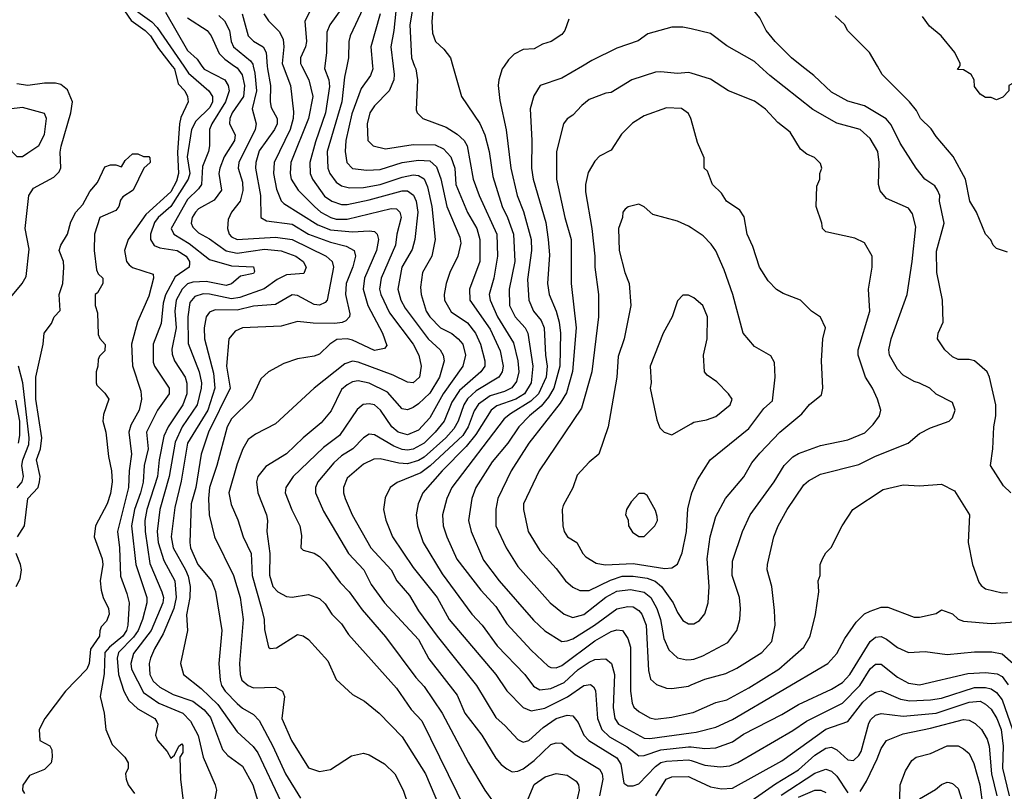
# Model space of a CAD drawing. Header units: inches. Extents: x 1793389 to 1900389, y 320802 to 470796.
# Tile 349 of 656: x 1847560 to 1851138, y 417366 to 420169. Entities that reach past the tile are written whole.
import ezdxf

# ---------------------------------------------------------------- set-up
doc = ezdxf.new("R2010")
doc.units = ezdxf.units.IN
doc.header["$MEASUREMENT"] = 0
for name, color, linetype in [('B8441', 7, 'Continuous'), ('B8442', 7, 'Continuous'), ('B8451', 7, 'Continuous'), ('B8452', 7, 'Continuous')]:
    doc.layers.add(name, color=color, linetype=linetype)

msp = doc.modelspace()

# ---------------------------------------------------------------- linework, layer by layer
at = {"layer": 'B8441', "color": 2}
for points, elevation in [([(1848114.7, 420000), (1848122.4, 419990), (1848136, 419936), (1848160.4, 419910), (1848170.4, 419890), (1848172.7, 419870), (1848146.1, 419813.9), (1848140.8, 419790), (1848133.6, 419686.4), (1848137.2, 419610), (1848130, 419582), (1848110, 419543.1), (1848018.9, 419461.1), (1847954, 419370), (1847941.3, 419330), (1847948.2, 419290), (1847958, 419278), (1847970, 419268.2), (1848044.7, 419244.7), (1848046.8, 419230), (1848030, 419164), (1847988.9, 419071.1), (1847966.4, 418990), (1847970, 418912), (1847999.9, 418819.9), (1848003.1, 418790), (1847994.6, 418750), (1847963.7, 418696.3), (1847956.9, 418670), (1847966.7, 418590), (1847958, 418530), (1847956, 418470), (1847915.6, 418310), (1847923.1, 418250), (1847927.1, 418147.1), (1847950, 418084.7), (1847957.6, 418050), (1847952.9, 417970), (1847948.9, 417950), (1847935.5, 417930), (1847886, 417890), (1847870.2, 417870), (1847867.6, 417792.4), (1847852.7, 417710), (1847867.7, 417650), (1847873.4, 417590), (1847896.3, 417536.3), (1847942, 417490), (1847954, 417470), (1847954, 417450), (1847944.7, 417430), (1847946.8, 417410), (1847954.8, 417390), (1847978, 417358)], 270), ([(1848156.1, 420000), (1848174, 419974), (1848247.3, 419910), (1848260.5, 419890), (1848260.3, 419870), (1848251.7, 419850), (1848199.9, 419800.1), (1848184.9, 419770), (1848169.2, 419670), (1848178, 419610), (1848172.9, 419590), (1848110, 419489.6), (1848063.7, 419450), (1848050, 419431.8), (1848035.3, 419390), (1848035.5, 419370), (1848048.7, 419348.7), (1848070, 419339.5), (1848133, 419330), (1848164.9, 419310), (1848177.6, 419290), (1848177.3, 419282.7), (1848175.5, 419270), (1848125.8, 419234.2), (1848090.2, 419169.8), (1848081.4, 419138.6), (1848074.7, 419065.3), (1848044.9, 418990), (1848044.9, 418924.9), (1848050.4, 418910), (1848103, 418830), (1848103, 418810), (1848061.6, 418750), (1848020.5, 418670), (1848027.4, 418610), (1848012.6, 418550), (1848008.9, 418488.9), (1847999.7, 418450), (1847977.2, 418390), (1847966.5, 418330), (1847982.3, 418190), (1848022.6, 418070), (1848022.6, 418050), (1848006.7, 417990), (1847990.2, 417950), (1847973.6, 417926.4), (1847919.6, 417870), (1847914.3, 417850), (1847919, 417790), (1847938.7, 417730), (1847956.3, 417696.3), (1847990, 417666), (1848050.8, 417630), (1848058.4, 417618.4), (1848062, 417610), (1848053.4, 417570), (1848060.5, 417550), (1848096, 417510), (1848110, 417486), (1848123.1, 417496.9), (1848138, 417530), (1848150, 417538), (1848152.5, 417532.5), (1848152.5, 417507.5), (1848142, 417490), (1848144.9, 417410), (1848154.8, 417330)], 274), ([(1848222.1, 420000), (1848230, 419988.7), (1848305.5, 419950), (1848318.4, 419930), (1848321.1, 419910), (1848308, 419870), (1848258.3, 419790), (1848250.3, 419770), (1848250.4, 419710), (1848246.7, 419690), (1848224.2, 419635.8), (1848220.3, 419570), (1848210, 419554), (1848170, 419515.6), (1848110.5, 419410), (1848120.7, 419390), (1848175.6, 419355.6), (1848250, 419297.6), (1848330, 419274.6), (1848410, 419270.5), (1848414, 419254), (1848410, 419247.3), (1848363.1, 419236.9), (1848330, 419209.7), (1848310, 419203.1), (1848238, 419218), (1848190, 419215.6), (1848170.2, 419209.8), (1848150.2, 419189.8), (1848129.1, 419150), (1848123.6, 419110), (1848128.9, 419050), (1848112.5, 418972.5), (1848114, 418954), (1848123, 418930), (1848162, 418870), (1848167.9, 418847.9), (1848167.9, 418810), (1848152.9, 418770), (1848099.6, 418690), (1848084.5, 418655.5), (1848066.5, 418570), (1848060.8, 418510), (1848022.3, 418390), (1848014.9, 418350), (1848016.5, 418310), (1848033.6, 418193.6), (1848076.9, 418090), (1848082.3, 418070), (1848080.9, 418050), (1848037.4, 417950), (1847973.9, 417866.1), (1847963.6, 417830), (1847966, 417810), (1848010, 417724.9), (1848065.7, 417685.7), (1848153.4, 417650), (1848180.8, 417620.8), (1848209.2, 417569.2), (1848226.7, 417490), (1848271, 417390), (1848274.8, 417370), (1848267.9, 417332.1)], 278), ([(1848341.3, 420000), (1848350, 419994), (1848368.2, 419968.2), (1848377.6, 419930), (1848373.4, 419890), (1848332, 419830), (1848324.2, 419810), (1848323, 419790), (1848343, 419750), (1848340.4, 419730), (1848303.7, 419670), (1848287, 419630), (1848284.4, 419610), (1848293.4, 419550), (1848267.1, 419512.9), (1848210, 419481.6), (1848199.5, 419470), (1848187.2, 419450), (1848183.7, 419430), (1848190, 419414.8), (1848210, 419394.9), (1848250, 419372.7), (1848310, 419329), (1848350, 419320.7), (1848450, 419335.5), (1848510, 419328.8), (1848564, 419310), (1848590.6, 419290), (1848600.7, 419270), (1848592.8, 419247.2), (1848530, 419242.4), (1848495.4, 419224.6), (1848449.1, 419190.9), (1848360.5, 419159.5), (1848330, 419154.2), (1848250, 419171.9), (1848227.3, 419172.7), (1848196.3, 419163.7), (1848178, 419142), (1848171.6, 419090), (1848172.7, 418992.7), (1848212.9, 418890), (1848220.9, 418850), (1848219.6, 418830), (1848204.9, 418770), (1848150.2, 418689.8), (1848125.7, 418634.3), (1848103.9, 418510), (1848069.1, 418390), (1848059.6, 418310), (1848063.9, 418270), (1848084, 418204), (1848123.7, 418130), (1848129.1, 418070), (1848120.2, 418030), (1848081.8, 417938.2), (1848050, 417883.7), (1848036, 417850), (1848030.3, 417830), (1848033.4, 417790), (1848045.6, 417765.6), (1848070, 417743.7), (1848117.8, 417717.8), (1848190, 417693.1), (1848230, 417662), (1848253.9, 417633.9), (1848297.7, 417517.7), (1848316.2, 417496.2), (1848370, 417457.3), (1848408, 417390), (1848426, 417330)], 282), ([(1848408.6, 420000), (1848414.1, 419974.1), (1848420.2, 419910), (1848405.5, 419845.5), (1848419.5, 419790), (1848416.5, 419770), (1848356.5, 419650), (1848353.7, 419630), (1848370, 419578), (1848371.5, 419548.5), (1848361.3, 419510), (1848330, 419469.3), (1848317.2, 419442.8), (1848314.9, 419410), (1848321.3, 419390), (1848330, 419380.4), (1848350.3, 419370.3), (1848490, 419378.5), (1848550, 419370.2), (1848673.4, 419310), (1848695.5, 419290), (1848700.4, 419270), (1848678, 419150), (1848670, 419140.9), (1848650, 419132), (1848630, 419134), (1848570, 419167.3), (1848550, 419169.6), (1848490, 419134), (1848410, 419128.4), (1848350, 419114), (1848270, 419115.1), (1848250, 419106), (1848238, 419090), (1848230.4, 419050), (1848232.2, 419010), (1848264.3, 418884.3), (1848269, 418830), (1848243.9, 418750), (1848170.3, 418630), (1848146.9, 418493.1), (1848123.4, 418396.6), (1848110.3, 418290), (1848117.4, 418250), (1848162.7, 418170), (1848172.1, 418147.9), (1848179.6, 418110), (1848178, 418070), (1848166.7, 418006.7), (1848170.5, 417949.5), (1848144.7, 417830), (1848156, 417790), (1848219.9, 417739.9), (1848280.8, 417680.8), (1848350, 417582), (1848408.9, 417528.9), (1848425.4, 417505.4), (1848508.9, 417328.9)], 286), ([(1848459.5, 420000), (1848460.3, 419990), (1848472, 419930), (1848470.3, 419870), (1848474.4, 419850), (1848495.3, 419810), (1848495.3, 419790), (1848486.7, 419770), (1848430, 419692), (1848418, 419650), (1848417, 419630), (1848434.9, 419530), (1848436, 419450), (1848457.5, 419437.5), (1848550, 419425.7), (1848610.2, 419390.2), (1848690, 419360.2), (1848746.4, 419346.4), (1848775.5, 419330), (1848780.4, 419310), (1848770.5, 419270.5), (1848746, 419210), (1848744.6, 419170), (1848759.3, 419100.7), (1848759.1, 419090), (1848745.1, 419074.9), (1848731.5, 419068.5), (1848705.6, 419065.6), (1848626.2, 419066.2), (1848570, 419072), (1848510, 419055.6), (1848370, 419049.3), (1848342.8, 419037.2), (1848320.7, 419010), (1848312, 418910), (1848325.3, 418830), (1848246.3, 418670), (1848219.5, 418590), (1848200.9, 418470), (1848183.7, 418410), (1848178.4, 418270), (1848181.3, 418250), (1848207.2, 418190), (1848257.3, 418130), (1848272.3, 418092.3), (1848294.9, 417950), (1848284.4, 417830), (1848288.5, 417770), (1848294, 417750), (1848306.4, 417730), (1848350, 417685.5), (1848370, 417668), (1848410, 417644.9), (1848430, 417622.8), (1848480.3, 417530), (1848526.7, 417430), (1848580.5, 417340.5)], 290), ([(1848518.2, 420000), (1848543.7, 419930), (1848554.6, 419834.6), (1848554.3, 419810), (1848543.2, 419770), (1848484.9, 419650), (1848482.6, 419610), (1848492.9, 419552.9), (1848510, 419510.8), (1848520.6, 419500.6), (1848644, 419424), (1848690, 419404.9), (1848770, 419398.3), (1848830, 419401.6), (1848850, 419399.1), (1848859.1, 419390), (1848863.8, 419370), (1848857, 419330), (1848813.1, 419230), (1848808.7, 419190), (1848825.3, 419130), (1848878, 419030), (1848894.4, 418985.6), (1848886, 418974), (1848850, 418967.6), (1848770, 419004.2), (1848750, 419009.6), (1848712.5, 419007.5), (1848686.8, 418990), (1848650, 418953.2), (1848630, 418946), (1848570, 418937.2), (1848520.5, 418919.5), (1848464.7, 418890), (1848436, 418864), (1848403, 418790), (1848330, 418719.5), (1848314, 418690), (1848277, 418550), (1848250.3, 418470), (1848246.5, 418430), (1848248.8, 418370), (1848267.7, 418290), (1848337, 418150), (1848361.3, 418070), (1848372.2, 417990), (1848359.3, 417830), (1848361.6, 417790), (1848368, 417770), (1848390, 417750.6), (1848410, 417742.4), (1848490, 417744), (1848514.8, 417730), (1848522, 417710), (1848513.4, 417630), (1848548.2, 417550), (1848610, 417451.3), (1848650, 417438), (1848690, 417444.7), (1848765.6, 417494.4), (1848810, 417504.7), (1848830, 417498), (1848885.8, 417465.8), (1848924, 417430), (1848953.4, 417370), (1848973.2, 417313.2)], 294), ([(1848585.4, 420000), (1848610.4, 419950), (1848625.3, 419890), (1848610.3, 419810), (1848546, 419650), (1848542.6, 419610), (1848547, 419590), (1848572.7, 419550), (1848632, 419490), (1848654.9, 419470), (1848690.8, 419450), (1848710, 419444.4), (1848750, 419444.7), (1848910, 419483.1), (1848930, 419482), (1848942, 419470), (1848946, 419450), (1848930.4, 419390), (1848925.7, 419350), (1848873.7, 419230), (1848867.4, 419190), (1848872, 419170), (1848903.8, 419103.8), (1848990, 418990.5), (1849010.4, 418950), (1849019.1, 418910), (1849013.4, 418870), (1848990, 418849.5), (1848970, 418852.3), (1848917.3, 418877.3), (1848790, 418924.7), (1848770, 418927.8), (1848741.2, 418918.8), (1848630.8, 418830), (1848490, 418701.2), (1848416.8, 418663.2), (1848390, 418644), (1848370.7, 418610), (1848350, 418555.3), (1848320.5, 418450), (1848328.3, 418408.3), (1848352.5, 418352.5), (1848372.7, 418290), (1848401.6, 418230), (1848405.3, 418150), (1848439.3, 418030), (1848448.2, 417990), (1848450, 417954), (1848464.7, 417890), (1848470, 417884.7), (1848492.9, 417887.1), (1848570, 417936), (1848590, 417931.3), (1848610, 417918), (1848679.8, 417839.8), (1848710, 417772), (1848770, 417718), (1848813.7, 417693.7), (1848866, 417650), (1848950, 417564), (1849034.4, 417430), (1849085.5, 417310)], 298), ([(1848669.1, 420000), (1848668.1, 419991.9), (1848683.7, 419950), (1848685.5, 419925.5), (1848671.5, 419830), (1848634.7, 419725.3), (1848614.9, 419650), (1848615.8, 419610), (1848624.4, 419590), (1848668.2, 419528.2), (1848694, 419510), (1848730, 419497), (1848750, 419497), (1848830, 419514.9), (1848950, 419547.4), (1848970, 419546.7), (1848991.3, 419531.3), (1849001.1, 419510), (1849007.4, 419470), (1848995.8, 419370), (1848985.8, 419334.2), (1848948.5, 419270), (1848934.4, 419190), (1848945.3, 419150), (1848961, 419121), (1849044.9, 419010), (1849088, 418970), (1849099.3, 418950), (1849102.4, 418930), (1849086, 418870), (1849050, 418811.6), (1849010, 418774), (1848990, 418759.5), (1848970, 418752), (1848950, 418755.1), (1848896.3, 418816.3), (1848830, 418848), (1848790, 418856.9), (1848770, 418853.6), (1848750, 418842.9), (1848730, 418826), (1848691.5, 418748.5), (1848656.2, 418703.8), (1848590.3, 418649.7), (1848530, 418592.3), (1848454.4, 418545.6), (1848425.5, 418510), (1848420.5, 418490), (1848425.5, 418450), (1848457.1, 418370), (1848460.5, 418350), (1848458.4, 418310), (1848468.7, 418230), (1848468.5, 418151.5), (1848480.5, 418110), (1848498.8, 418090), (1848530, 418073.4), (1848550, 418070.6), (1848610, 418080.7), (1848650, 418066.8), (1848670, 418046.8), (1848694, 418010), (1848730, 417974), (1848755.6, 417935.6), (1848930, 417740.7), (1848983.1, 417663.1), (1849021.7, 417621.7), (1849212.5, 417232.5)], 302), ([(1848749, 420000), (1848740.2, 419959.8), (1848731.4, 419870), (1848677.4, 419690), (1848679.5, 419630), (1848686.7, 419610), (1848710, 419578), (1848730, 419564.9), (1848758.5, 419558.5), (1848810, 419559.6), (1848870, 419570.2), (1848950, 419596.5), (1848990, 419604.6), (1849010, 419603.1), (1849030.2, 419590.2), (1849042, 419562), (1849057.7, 419490), (1849070.4, 419370), (1849058.4, 419310), (1849023.8, 419250), (1849016.7, 419196.7), (1849019.3, 419170), (1849037.6, 419110), (1849050.4, 419090), (1849089.2, 419049.2), (1849130, 419028.4), (1849153, 419010), (1849170.4, 418990), (1849180.3, 418950), (1849170.4, 418910), (1849099.6, 418810), (1849050, 418722), (1849010, 418677.6), (1848970, 418661.3), (1848936, 418670), (1848913, 418690), (1848870.9, 418750.9), (1848850, 418769.5), (1848830, 418774), (1848808.5, 418771.5), (1848786.9, 418753.1), (1848722, 418658), (1848664.8, 418615.2), (1848554, 418510), (1848527.7, 418470), (1848524.9, 418450), (1848548.6, 418388.6), (1848578.8, 418330), (1848584.7, 418295.3), (1848582, 418250), (1848590, 418242), (1848630, 418230.8), (1848650, 418218.8), (1848670, 418198.8), (1848724.4, 418124.4), (1848757.3, 418090), (1848804.6, 418024.6), (1848890, 417926.8), (1848999.9, 417779.9), (1849030, 417746.8), (1849095.5, 417650), (1849190.5, 417470), (1849250.6, 417370), (1849290, 417314.8)], 306), ([(1848842.8, 420000), (1848843.8, 419990), (1848834.6, 419965.4), (1848801.5, 419918.5), (1848766.9, 419826.9), (1848745.3, 419730), (1848742.4, 419690), (1848748.4, 419650), (1848770, 419628.2), (1848821.7, 419621.7), (1848870, 419624.2), (1848950, 419650.3), (1849010, 419659), (1849050, 419656.5), (1849074.4, 419634.4), (1849090.2, 419590.2), (1849112, 419490), (1849159.2, 419379.2), (1849163.4, 419356.6), (1849152.7, 419310), (1849123.8, 419250), (1849110.4, 419210), (1849102.4, 419170), (1849104.4, 419150), (1849127.7, 419107.7), (1849187.9, 419067.9), (1849217, 419030), (1849234.6, 418990), (1849250.3, 418930), (1849250.3, 418910), (1849236.4, 418890), (1849158.2, 418821.8), (1849130, 418779.5), (1849102.3, 418710), (1849070.3, 418670), (1849030, 418631.1), (1848990, 418608.5), (1848970, 418604.8), (1848950, 418607.3), (1848919.6, 418619.6), (1848850, 418660.9), (1848830, 418662.7), (1848810, 418649.4), (1848770.5, 418610), (1848730, 418584.2), (1848701.4, 418558.6), (1848643.8, 418490), (1848635.5, 418470), (1848634.9, 418450), (1848663.6, 418383.6), (1848755.5, 418230), (1848810.3, 418170.3), (1848837.7, 418117.7), (1848885.5, 418050), (1849010, 417917.3), (1849047.5, 417847.5), (1849150, 417714.8), (1849178, 417650), (1849239.1, 417570), (1849290, 417486.8), (1849310, 417462.8), (1849330, 417447.3), (1849350, 417437.3), (1849370, 417439.1), (1849390, 417448.2), (1849430, 417478.4), (1849490, 417535.5), (1849510, 417542), (1849530, 417540.7), (1849579.2, 417499.2), (1849667, 417447), (1849677.1, 417430), (1849679.5, 417410), (1849666.7, 417350)], 310), ([(1848917.5, 420000), (1848921.3, 419970), (1848919.3, 419950), (1848903, 419910), (1848850, 419856), (1848833, 419830), (1848822.4, 419790), (1848825.5, 419730), (1848844.7, 419710), (1848890, 419699.3), (1848990, 419715.8), (1849070, 419713.7), (1849100.2, 419700.2), (1849126.4, 419670), (1849141.1, 419630), (1849144.6, 419570), (1849187.9, 419467.9), (1849221.3, 419410), (1849232, 419370), (1849232, 419290), (1849194.9, 419190), (1849196.4, 419150), (1849270, 419044.9), (1849305.7, 418965.7), (1849316.5, 418910), (1849313.7, 418890), (1849301.6, 418870), (1849219.4, 418820.6), (1849188, 418792), (1849173.8, 418770), (1849153.6, 418710), (1849138, 418682), (1849108.8, 418650), (1849030, 418579.8), (1849010, 418567.4), (1848970, 418556), (1848938.2, 418558.2), (1848870, 418573.3), (1848847.2, 418572.8), (1848810, 418554.5), (1848750, 418504), (1848736.3, 418470), (1848736.3, 418450), (1848743, 418430), (1848768.2, 418370), (1848836.3, 418250), (1848910, 418170.7), (1848930.5, 418130), (1848976.7, 418076.7), (1849010, 418022), (1849077.1, 417930), (1849220.5, 417750), (1849290, 417634), (1849324.4, 417604.4), (1849370, 417554), (1849390, 417544), (1849410, 417550.6), (1849462.2, 417597.8), (1849509.4, 417630), (1849550, 417643), (1849570, 417640.7), (1849590, 417616), (1849610.4, 417570), (1849628, 417550), (1849730, 417488), (1849744.8, 417464.8), (1849755.9, 417395.9), (1849770, 417385.5), (1849790, 417386), (1849810, 417393), (1849870, 417456.5), (1849889.8, 417470.2), (1849910, 417475.8), (1849990, 417480.9), (1850000, 417477.6)], 314), ([(1848995.4, 420000), (1848999.3, 419990), (1849006, 419950), (1849000.7, 419840.7), (1849004.7, 419830), (1849024.7, 419810), (1849110, 419778), (1849150, 419752.7), (1849175.5, 419730), (1849186.4, 419710), (1849208.5, 419590), (1849230.4, 419530), (1849293.7, 419390), (1849296.5, 419310), (1849283.7, 419230), (1849266.7, 419170), (1849270.4, 419150), (1849296, 419090), (1849354.8, 418994.8), (1849370.3, 418930), (1849374, 418890), (1849365.7, 418854.3), (1849348.1, 418831.9), (1849321.6, 418818.4), (1849270, 418802), (1849227.9, 418772.1), (1849212, 418748), (1849190.2, 418690), (1849170, 418658.3), (1849052.3, 418547.7), (1849017.3, 418522.7), (1848932.3, 418487.7), (1848906.8, 418470), (1848887.9, 418432.1), (1848882, 418390), (1848890.5, 418350.5), (1848915.5, 418290), (1848990, 418179.1), (1849077.1, 418070), (1849120.5, 417990), (1849290.6, 417790), (1849330, 417730.7), (1849390, 417670.6), (1849418.5, 417658.5), (1849468.2, 417668.2), (1849550.7, 417709.3), (1849610, 417750.4), (1849634.2, 417754.2), (1849645.8, 417745.8), (1849652, 417732), (1849659.5, 417630), (1849675.8, 417590), (1849703.7, 417563.7), (1849768.1, 417528.1), (1849810, 417494.9), (1849830, 417495.8), (1849890, 417516.1), (1849990, 417528), (1850000, 417527)], 318), ([(1849134.6, 420000), (1849166, 419890), (1849231.9, 419791.9), (1849250.4, 419750), (1849266.7, 419690), (1849279.3, 419599.3), (1849313.7, 419490), (1849333.4, 419450), (1849354.3, 419390), (1849358.9, 419290), (1849338.9, 419190), (1849340.3, 419130), (1849360.4, 419090), (1849396.4, 419050), (1849407, 419030), (1849424.9, 418910), (1849419, 418850), (1849394.6, 418810), (1849363, 418790), (1849293.8, 418766.2), (1849273.7, 418750), (1849217.6, 418662.4), (1849182.1, 418617.9), (1849095.8, 418530), (1849025.5, 418450), (1849008, 418410), (1849000.5, 418370), (1849005.5, 418330), (1849026, 418270), (1849095.4, 418155.4), (1849203, 418010), (1849240.5, 417970), (1849294.7, 417894.7), (1849396.3, 417790), (1849427.5, 417747.5), (1849450, 417734.9), (1849490, 417739.5), (1849538.2, 417761.8), (1849590, 417808.7), (1849630, 417835.3), (1849650, 417844.4), (1849690, 417847.7), (1849710.3, 417830.3), (1849722, 417790), (1849717, 417670), (1849723.1, 417630), (1849736.3, 417610), (1849830, 417559.5), (1849850, 417557.4), (1850000, 417578.7)], 322), ([(1849320.8, 420000), (1849314, 419990), (1849300.7, 419950), (1849299.1, 419930), (1849304.5, 419875.5), (1849328.5, 419768.5), (1849344.4, 419630), (1849368.5, 419530), (1849391.5, 419471.5), (1849418.7, 419370), (1849419.5, 419330), (1849405.5, 419225.5), (1849410.3, 419150.3), (1849426.7, 419110), (1849455.5, 419075.5), (1849465.7, 419050), (1849470.3, 418950), (1849476.5, 418910), (1849473.2, 418870), (1849445.8, 418810), (1849417.5, 418782.5), (1849343.1, 418736.9), (1849321.2, 418718.8), (1849130.5, 418470), (1849112.7, 418430), (1849096.4, 418370), (1849099.3, 418330), (1849112.4, 418290), (1849148.9, 418208.9), (1849236.2, 418096.2), (1849290, 418037.3), (1849330, 417974), (1849418.3, 417878.3), (1849480.3, 417820.3), (1849490, 417815.5), (1849510, 417814.9), (1849530, 417823.1), (1849650, 417913.1), (1849710, 417946.4), (1849730, 417952.4), (1849750.3, 417950.3), (1849770, 417921), (1849779.5, 417890), (1849779.5, 417730), (1849785.8, 417685.8), (1849792.2, 417672.2), (1849810, 417656.3), (1849850, 417633.4), (1849870, 417628.4), (1849930, 417634.9), (1850000, 417650.6)], 326), ([(1849605.3, 420000), (1849530, 419956), (1849452, 419930), (1849428.2, 419891.8), (1849415.2, 419844.8), (1849421.6, 419730), (1849420.4, 419630), (1849426.4, 419590), (1849471.7, 419431.7), (1849481.1, 419370), (1849485.1, 419314.9), (1849477.6, 419210), (1849483.8, 419170), (1849510.2, 419110.2), (1849520.3, 419070), (1849524.9, 419030), (1849522.8, 418910), (1849500.8, 418830), (1849482.1, 418797.9), (1849454.6, 418765.4), (1849412.2, 418730), (1849374, 418690), (1849334.4, 418630), (1849277.2, 418562.8), (1849218, 418470), (1849203.8, 418430), (1849190.5, 418350), (1849200.5, 418310), (1849246.1, 418206.1), (1849303, 418130), (1849427.5, 417987.5), (1849468.8, 417948.8), (1849530, 417910.5), (1849550, 417912.4), (1849570, 417919.5), (1849649.5, 417970), (1849730, 418028.4), (1849770, 418037.6), (1849790, 418035.8), (1849810, 418023), (1849820.4, 418010), (1849837, 417970), (1849844.7, 417804.7), (1849853, 417773), (1849873.7, 417753.7), (1849910, 417740.7), (1849930, 417739.1), (1849990, 417748), (1850000, 417752.2)], 330), ([(1850000, 419974.1), (1849990, 419977.2), (1849950, 419973.2), (1849890, 419979.3), (1849870, 419978), (1849784.7, 419950), (1849710, 419904), (1849690, 419902), (1849630, 419879), (1849602.5, 419857.5), (1849570, 419822), (1849550, 419808.7), (1849536, 419790), (1849510.4, 419689.6), (1849510.4, 419590), (1849541.6, 419450), (1849564.4, 419370), (1849563.8, 419210), (1849582.6, 419050), (1849569, 418891), (1849547.1, 418812.9), (1849524.6, 418775.4), (1849410.4, 418630), (1849346, 418530), (1849297.1, 418430), (1849290.5, 418390.5), (1849290.4, 418330.4), (1849328, 418250), (1849370, 418182.8), (1849487.3, 418050), (1849538.8, 418010), (1849570, 417997.1), (1849610, 418008.8), (1849690, 418071.7), (1849730, 418092.9), (1849779.3, 418099.3), (1849829, 418089), (1849854, 418070), (1849874.9, 418030), (1849888.9, 417990), (1849900.9, 417920.9), (1849919.5, 417879.5), (1849950.5, 417850.5), (1849983.4, 417843.4), (1850000, 417844.7)], 334), ([(1847510, 419138.8), (1847569.7, 419210.3), (1847584.2, 419235.8), (1847595.1, 419335.1), (1847580.7, 419410), (1847594, 419530), (1847610, 419556.3), (1847683.8, 419596.2), (1847703.5, 419616.5), (1847709.7, 419630.3), (1847707.3, 419687.3), (1847710.8, 419709.2), (1847746, 419830), (1847752, 419870), (1847733.8, 419913.8), (1847710, 419933.2), (1847690, 419938), (1847650, 419938), (1847590, 419929.6), (1847550, 419936.2)], 270), ([(1850000, 419806.4), (1849999, 419810), (1849990, 419828), (1849965.6, 419845.6), (1849910.9, 419849.1), (1849830, 419819), (1849787.5, 419792.5), (1849747.5, 419752.5), (1849710, 419695.3), (1849667.5, 419672.5), (1849650, 419655.3), (1849626, 419614), (1849616.3, 419570), (1849616.8, 419543.2), (1849639.3, 419410), (1849650.5, 419310), (1849650.5, 419270), (1849663.8, 419170), (1849663.8, 419090), (1849638.7, 418890), (1849602, 418758), (1849447.7, 418530), (1849390.7, 418410), (1849390.6, 418390), (1849407.7, 418310), (1849450, 418241), (1849510, 418174.8), (1849544, 418130), (1849570, 418107.7), (1849595.2, 418095.2), (1849630, 418094.9), (1849706.5, 418133.5), (1849750, 418146.9), (1849790, 418147.9), (1849840, 418140), (1849869.2, 418129.2), (1849892.2, 418110), (1849934.9, 418050), (1849950, 418016), (1849970, 417986.8), (1849990, 417974.8), (1850000, 417974.8)], 338), ([(1847551.8, 418290), (1847578, 418330), (1847589.7, 418430), (1847627.3, 418470), (1847632, 418490), (1847634.5, 418510), (1847620.9, 418570), (1847636.2, 418610), (1847640.7, 418650), (1847618.9, 418790), (1847618.7, 418870), (1847646, 418990), (1847649, 419030), (1847675.3, 419064.7), (1847686, 419090), (1847707.3, 419112.7), (1847704, 419170), (1847717.2, 419210), (1847720.9, 419270), (1847719, 419290), (1847704, 419330), (1847709.2, 419350), (1847734, 419390), (1847746, 419434), (1847764, 419470), (1847790, 419498), (1847814.8, 419545.2), (1847843.1, 419576.9), (1847870, 419634), (1847890, 419642), (1847910, 419642), (1847930, 419634), (1847943.1, 419656.9), (1847970, 419682), (1847990, 419682), (1848010, 419672), (1848030, 419672), (1848032.7, 419667.3), (1848034, 419650), (1848011.1, 419628.9), (1847972, 419550), (1847935.3, 419524.7), (1847926.8, 419513.2), (1847921, 419490), (1847910, 419475.3), (1847852, 419450), (1847832, 419390), (1847831.3, 419330), (1847839.6, 419259.6), (1847845.4, 419245.4), (1847862, 419230), (1847862, 419210), (1847843.6, 419176.4), (1847834, 419170), (1847834, 419130), (1847843.6, 419103.6), (1847845.4, 419025.4), (1847851.1, 419011.1), (1847870.9, 418989.1), (1847870, 418966), (1847850, 418946), (1847845.4, 418934.6), (1847844.7, 418910), (1847838, 418890), (1847838, 418850), (1847841, 418841), (1847870, 418812), (1847884.7, 418790), (1847865.4, 418734.6), (1847862.8, 418710), (1847873.4, 418670), (1847882.4, 418582.4), (1847894, 418530), (1847895.8, 418490), (1847890, 418448), (1847878, 418410), (1847835.5, 418330), (1847830.5, 418290), (1847860.3, 418210), (1847862, 418190), (1847852.4, 418130), (1847856.1, 418096.1), (1847863, 418070), (1847883, 418030), (1847885.5, 418010), (1847875.9, 417984.1), (1847856.9, 417963.1), (1847850.9, 417949.1), (1847850.7, 417930), (1847818, 417882), (1847812.2, 417830), (1847804, 417810), (1847727.3, 417730), (1847651.3, 417630), (1847631.3, 417590), (1847634, 417550), (1847670, 417531.3), (1847676.8, 417516.8), (1847678.8, 417490), (1847674.8, 417470), (1847650, 417445.2), (1847596, 417424), (1847571.1, 417388.9), (1847571, 417370), (1847578, 417358)], 266), ([(1850000, 419412.6), (1849990, 419419.3), (1849950, 419437.2), (1849860.9, 419460.9), (1849830, 419488.7), (1849810, 419499), (1849770.9, 419489.1), (1849759.8, 419480.2), (1849751.3, 419470), (1849750.8, 419450), (1849736.3, 419410), (1849738, 419330), (1849758.8, 419250), (1849774.8, 419210), (1849780.7, 419130), (1849756.3, 419010), (1849734.6, 418945.4), (1849730.4, 418870), (1849698.8, 418690), (1849664.7, 418590), (1849630, 418562), (1849586.2, 418513.8), (1849570, 418468), (1849535.3, 418404.7), (1849530.9, 418389.1), (1849534, 418330), (1849538.8, 418310), (1849550.6, 418290.6), (1849584.7, 418270), (1849606, 418230), (1849617.5, 418217.5), (1849655.2, 418195.2), (1849688.2, 418188.2), (1849790, 418193.1), (1849904.5, 418175.5), (1849930, 418177.3), (1849950, 418191), (1849967.5, 418232.5), (1849982.9, 418310), (1849987.9, 418392.1), (1850000, 418441.8)], 342), ([(1850000, 419163), (1849990, 419168), (1849970, 419168), (1849950, 419148), (1849930.7, 419089.3), (1849898.8, 419030), (1849851, 418910), (1849854.8, 418850), (1849850.8, 418830), (1849875.3, 418715.3), (1849886.4, 418686.4), (1849902, 418670), (1849930, 418661), (1850000, 418701.1)], 346), ([(1847551.6, 418468.4), (1847569.7, 418490.3), (1847574, 418510), (1847568, 418550), (1847571.6, 418570), (1847594, 418626), (1847595, 418650), (1847571.9, 418850), (1847556.2, 418910)], 270), ([(1847556.1, 418630), (1847561.3, 418658.7), (1847560.9, 418710), (1847546.3, 418786.3)], 274), ([(1847547.8, 418110), (1847562, 418138), (1847566.3, 418170), (1847563.6, 418190), (1847547.4, 418230)], 266), ([(1849396.2, 417310), (1849430, 417390.6), (1849470, 417419.1), (1849510, 417430.5), (1849550, 417424.9), (1849582.5, 417402.5), (1849590.7, 417390), (1849593, 417370), (1849574.9, 417290)], 306), ([(1849871.6, 417350), (1849909.5, 417410), (1849930, 417418.4), (1849990, 417419.5), (1850000, 417414.9)], 310)]:
    msp.add_lwpolyline(points, dxfattribs=dict(at, elevation=elevation))
for points, elevation in [([(1847570, 419849.3), (1847470, 419838), (1847454, 419830), (1847454, 419810), (1847470, 419794), (1847476.9, 419776.9), (1847524.7, 419710), (1847532, 419690), (1847550, 419672), (1847570, 419672), (1847590, 419684.7), (1847630, 419712), (1847650, 419752), (1847657.2, 419810), (1847650, 419828)], 274), ([(1849830, 418448), (1849810, 418448), (1849782, 418418), (1849764.7, 418390), (1849762, 418370), (1849771.6, 418351.6), (1849772, 418330), (1849787.1, 418307.1), (1849810, 418292), (1849830, 418292), (1849868, 418330), (1849878, 418350), (1849876.4, 418363.6), (1849870, 418386), (1849840.4, 418440.4)], 346)]:
    msp.add_lwpolyline(points, close=True, dxfattribs=dict(at, elevation=elevation))
at = {"layer": 'B8442', "color": 2}
for points, elevation in [([(1847527.7, 420987.7), (1847572.4, 420912.4), (1847584.7, 420844.7), (1847595.9, 420835.9), (1847631.3, 420830), (1847642.8, 420810), (1847614.9, 420765.1), (1847606.7, 420733.3), (1847618.9, 420690), (1847617, 420650), (1847623.1, 420623.1), (1847715.1, 420515.1), (1847730, 420505.7), (1847774.8, 420494.8), (1847798.3, 420478.3), (1847830, 420428.2), (1847870.8, 420390), (1847898.8, 420338.8), (1847930, 420313), (1847949.2, 420289.2), (1847990, 420197), (1848040.7, 420160.7), (1848060, 420140), (1848156.1, 420000)], 274), ([(1847558.4, 420421.6), (1847610, 420456), (1847630, 420451), (1847642, 420442), (1847667.9, 420407.9), (1847690, 420391), (1847770, 420376), (1847790, 420361), (1847810, 420344), (1847862.5, 420282.5), (1847912.2, 420250), (1847930, 420227.3), (1847941.2, 420201.2), (1847965.3, 420165.3), (1848015.8, 420130), (1848036, 420110), (1848064.4, 420064.4), (1848114.7, 420000)], 270), ([(1848940.3, 420330), (1848919.5, 420130), (1848908.7, 420070), (1848917.5, 420000)], 314), ([(1849068.4, 420290), (1849057.5, 420162.5), (1849059.9, 420119.9), (1849070.8, 420090), (1849101.4, 420061.4), (1849126, 420030), (1849134.6, 420000)], 322), ([(1848650.6, 420270), (1848596.7, 420163.3), (1848602.4, 420090), (1848598.4, 420070), (1848580.4, 420030), (1848580.4, 420010), (1848585.4, 420000)], 298), ([(1848995.3, 420250), (1848977.6, 420150), (1848983.8, 420030), (1848995.4, 420000)], 318), ([(1848730.4, 420210), (1848687.7, 420150), (1848676.7, 420123.3), (1848675.5, 420050), (1848669.1, 420000)], 302), ([(1848808.9, 420211.1), (1848761.6, 420110), (1848756.4, 420090), (1848755.5, 420030), (1848749, 420000)], 306), ([(1848090, 420196.3), (1848170, 420057.3), (1848204.8, 420024.8), (1848222.1, 420000)], 278), ([(1848170, 420174.9), (1848242, 420130), (1848256.4, 420110), (1848285.5, 420045.5), (1848305.1, 420025.1), (1848341.3, 420000)], 282), ([(1848284.2, 420184.2), (1848304.2, 420164.2), (1848322.6, 420130), (1848328.8, 420090), (1848337, 420070), (1848399.5, 420019.5), (1848407.1, 420007.1), (1848408.6, 420000)], 286), ([(1848368.7, 420190), (1848390.3, 420110.3), (1848410, 420090.5), (1848444.9, 420070), (1848455.3, 420050), (1848459.5, 420000)], 290), ([(1848447.7, 420190), (1848464.7, 420164.7), (1848504.7, 420124.7), (1848517.3, 420097.3), (1848519.5, 420070), (1848514.6, 420010), (1848518.2, 420000)], 294), ([(1848870.3, 420190), (1848835.8, 420070), (1848842.8, 420000)], 310), ([(1849556, 420170), (1849541, 420130), (1849530, 420115.3), (1849492, 420090), (1849460.5, 420079.5), (1849430, 420062.7), (1849390, 420060.9), (1849356.7, 420043.3), (1849336.7, 420023.3), (1849320.8, 420000)], 326), ([(1850000, 420135.1), (1849970, 420142), (1849930, 420142), (1849843, 420117), (1849807.5, 420092.5), (1849730, 420065.2), (1849639.8, 420020.2), (1849605.3, 420000)], 330)]:
    msp.add_lwpolyline(points, dxfattribs=dict(at, elevation=elevation))
at = {"layer": 'B8451', "color": 2}
for points, elevation in [([(1850000, 417752.2), (1850050, 417773), (1850126.2, 417793.8), (1850166.2, 417813.8), (1850257.2, 417870), (1850292.7, 417910), (1850306, 417970), (1850303.2, 418023.2), (1850292.7, 418110), (1850276, 418170), (1850277.2, 418190), (1850300.9, 418290), (1850316, 418330), (1850349.3, 418390), (1850410, 418478.8), (1850426.2, 418493.8), (1850470, 418518), (1850610, 418553), (1850670, 418583), (1850788.7, 418630), (1850830, 418666), (1850870, 418686), (1850938, 418710), (1850950, 418722), (1850959, 418750), (1850950, 418778), (1850890, 418808), (1850868, 418830), (1850830, 418849), (1850810, 418854), (1850770, 418877.2), (1850750, 418899), (1850721.2, 418950), (1850718, 418970), (1850726.6, 419010), (1850784.5, 419170), (1850803.7, 419290), (1850816.6, 419416.6), (1850804.1, 419464.1), (1850790, 419484), (1850710, 419519), (1850686.8, 419546.8), (1850681.2, 419570), (1850682.7, 419650), (1850678, 419690), (1850650, 419737.2), (1850614, 419770), (1850530, 419792.7), (1850442.7, 419842.7), (1850285.8, 419965.8), (1850248.7, 420000)], 330), ([(1851162, 418450), (1851135.5, 418475.5), (1851088, 418550), (1851096, 418610), (1851099.5, 418690), (1851107, 418730), (1851107, 418770), (1851084, 418870), (1851075.3, 418890), (1851030, 418929), (1851010, 418934), (1850970, 418934), (1850950, 418944), (1850922, 418970), (1850895.3, 419010), (1850898, 419030), (1850915.3, 419070), (1850914, 419150), (1850892.7, 419250), (1850892.1, 419327.9), (1850919.5, 419430), (1850902.7, 419510), (1850904, 419530), (1850895.3, 419550), (1850885.2, 419565.2), (1850849, 419590), (1850817.2, 419630), (1850760.1, 419720.1), (1850726.7, 419786.7), (1850708.2, 419808.2), (1850630, 419856.2), (1850570, 419872.3), (1850510, 419906), (1850445.4, 419965.4), (1850402.4, 420000)], 326), ([(1851150, 419324), (1851110, 419338), (1851098, 419350), (1851088.9, 419368.9), (1851069.1, 419389.1), (1851037.2, 419470), (1851012.7, 419510), (1850997.2, 419590), (1850951.7, 419671.7), (1850890, 419744), (1850871.9, 419771.9), (1850834, 419810), (1850818.6, 419838.6), (1850794, 419870), (1850694, 419970), (1850677, 420000)], 322), ([(1851224.2, 420000), (1851222, 419990), (1851202, 419950), (1851190, 419938), (1851170, 419938), (1851154, 419930), (1851154, 419910), (1851132.7, 419887.3), (1851110, 419878), (1851090, 419886), (1851070, 419886), (1851050, 419898), (1851030, 419926), (1851028, 419950), (1851018, 419970), (1850990, 419986), (1850968, 419988), (1850976.6, 420000)], 318), ([(1850000, 417844.7), (1850010, 417845.5), (1850042, 417858), (1850133.1, 417906.9), (1850166, 417950), (1850177, 417990), (1850179.5, 418030), (1850175.6, 418070), (1850149.5, 418150), (1850150, 418202), (1850186.6, 418310), (1850215.1, 418370), (1850302, 418490), (1850338, 418550), (1850370, 418580.7), (1850390, 418593), (1850470, 418622), (1850570, 418643), (1850631.6, 418668.4), (1850661.5, 418698.5), (1850684, 418730), (1850689, 418750), (1850677.2, 418790), (1850659.3, 418830), (1850633.2, 418870), (1850606.6, 418950), (1850606.6, 418970), (1850649.3, 419110), (1850644, 419190), (1850658, 419270), (1850658, 419310), (1850630, 419358), (1850594.6, 419374.6), (1850490, 419398), (1850478, 419410), (1850475.3, 419430), (1850454, 419490), (1850456.4, 419563.6), (1850468, 419590), (1850468, 419610), (1850475.3, 419630), (1850470, 419646), (1850448.4, 419668.4), (1850420.2, 419680.2), (1850398, 419698), (1850360.2, 419760.2), (1850315.5, 419795.5), (1850270, 419844), (1850230, 419872.3), (1850135.3, 419910), (1850070, 419952.7), (1850000, 419974.1)], 334), ([(1850000, 417974.8), (1850010, 417974.8), (1850030, 417986), (1850049.5, 418010.5), (1850062, 418050), (1850065.1, 418110), (1850058.4, 418210), (1850069.5, 418290), (1850090, 418364.7), (1850125.2, 418430), (1850191.4, 418508.6), (1850221, 418559), (1850250, 418594.8), (1850322.7, 418670), (1850402.5, 418737.5), (1850430, 418771), (1850474, 418806), (1850479, 418830), (1850473.2, 418930), (1850479, 419010), (1850488.7, 419050), (1850470, 419088), (1850438, 419110), (1850398, 419150), (1850334.6, 419174.6), (1850310, 419188.7), (1850280.2, 419220.2), (1850249, 419270), (1850224.7, 419344.7), (1850204, 419390), (1850192.9, 419452.9), (1850176.5, 419476.5), (1850128.7, 419510), (1850110, 419538), (1850078, 419570), (1850059, 419619), (1850048, 419630), (1850047.3, 419667.3), (1850023.1, 419723.1), (1850000, 419806.4)], 338), ([(1850000, 418441.8), (1850002, 418450), (1850022.7, 418497.3), (1850069.5, 418570.5), (1850210, 418684), (1850263.9, 418756.1), (1850295.9, 418784.1), (1850305.2, 418870), (1850303.1, 418923.1), (1850290, 418948), (1850230, 418982), (1850189.5, 419029.5), (1850152, 419170), (1850120.1, 419260.1), (1850090, 419328.7), (1850073.4, 419353.4), (1850043.3, 419383.3), (1850000, 419412.6)], 342), ([(1850000, 418701.1), (1850010, 418706.8), (1850055.3, 418715.3), (1850090, 418727.3), (1850142, 418770), (1850148.7, 418790), (1850135.3, 418810), (1850092.9, 418852.9), (1850058, 418878), (1850049, 418890), (1850045.2, 418950), (1850058, 419010), (1850059.3, 419090), (1850042, 419130), (1850010, 419158), (1850000, 419163)], 346), ([(1850000, 417650.6), (1850007.7, 417652.3), (1850090, 417688), (1850130, 417698), (1850210, 417741.6), (1850319.3, 417810), (1850409.2, 417890), (1850432.7, 417930), (1850451.9, 418008.1), (1850464, 418090), (1850462, 418130), (1850468.7, 418150), (1850469, 418190), (1850478, 418210), (1850490, 418232), (1850508.9, 418251.1), (1850548.7, 418330), (1850588, 418390), (1850698, 418462), (1850770, 418478.8), (1850830, 418476), (1850910, 418482), (1850956.9, 418456.9), (1851011, 418370), (1851007.3, 418270), (1851022, 418190), (1851045.8, 418125.8), (1851053.4, 418113.4), (1851070, 418101), (1851130, 418087.3), (1851150, 418087.7)], 326), ([(1850000, 417578.7), (1850018.7, 417581.3), (1850090, 417599.3), (1850150, 417626.7), (1850497.2, 417830), (1850530, 417866), (1850558.9, 417921.1), (1850599.6, 417980.4), (1850629.6, 418010.4), (1850650, 418020.7), (1850690, 418034.8), (1850714.4, 418034.4), (1850810, 417998), (1850830, 417998), (1850890, 418011.3), (1850910, 418024.7), (1850950, 418011), (1850970, 417991), (1850990, 417984), (1851090, 417975.5), (1851246.4, 417986.4)], 322), ([(1850000, 417527), (1850050, 417522), (1850090, 417523.7), (1850150, 417546), (1850190, 417573), (1850330, 417644.4), (1850390, 417681.3), (1850510, 417736.4), (1850550, 417761.6), (1850576.9, 417790), (1850650, 417910.6), (1850670, 417925.5), (1850690, 417928), (1850710, 417919.1), (1850750, 417888), (1850790, 417870.5), (1850850, 417873.4), (1850930, 417863), (1851030, 417873), (1851092.8, 417872.8), (1851130, 417864.9), (1851170.3, 417830.3)], 318), ([(1850000, 417477.6), (1850050, 417461.1), (1850105.6, 417454.4), (1850141, 417459), (1850170, 417470.4), (1850370, 417586.4), (1850419.1, 417620.9), (1850550, 417686.7), (1850612.8, 417750), (1850650, 417810.5), (1850670, 417828), (1850690, 417828), (1850750, 417780.4), (1850790, 417758.4), (1850830, 417752.4), (1851005.6, 417794.4), (1851070, 417797.4), (1851112.4, 417792.4), (1851130, 417783.1), (1851152.6, 417752.6)], 314), ([(1850000, 417414.9), (1850070, 417382.6), (1850110, 417374.9), (1850150, 417378), (1850330, 417477.1), (1850490, 417592), (1850570, 417619.1), (1850624.2, 417690), (1850650, 417714.4), (1850670, 417726.4), (1850690, 417730.4), (1850760.8, 417700.8), (1850794.9, 417694.9), (1850870, 417698.3), (1850910, 417704.9), (1851030, 417742.7), (1851070, 417743.6), (1851090, 417738), (1851110, 417724.4), (1851130, 417698), (1851167.3, 417590)], 310), ([(1850170, 417297.1), (1850307, 417393), (1850390, 417444.6), (1850450, 417497), (1850490, 417523.1), (1850510, 417526), (1850530, 417517.1), (1850570, 417480.5), (1850590, 417478), (1850610, 417496.3), (1850617.4, 417510), (1850646.1, 417613.9), (1850652.8, 417627.2), (1850670, 417643), (1850690, 417648.2), (1850770, 417638.9), (1850890, 417650.2), (1851010, 417690.2), (1851050, 417693.1), (1851070, 417683.1), (1851090, 417663.8), (1851111, 417631), (1851126.5, 417590), (1851133.4, 417530), (1851131.2, 417450), (1851155.2, 417350)], 306), ([(1850614.7, 417365.3), (1850637.1, 417402.9), (1850676.6, 417483.4), (1850690, 417521), (1850710, 417550.6), (1850770, 417575.3), (1850870, 417594.9), (1850990, 417626.4), (1851010, 417623.8), (1851031.9, 417611.9), (1851055.5, 417590), (1851075.4, 417555.4), (1851082.6, 417530), (1851091.3, 417430), (1851110.3, 417349.7)], 302), ([(1850756.8, 417290), (1850759.6, 417390), (1850779.1, 417440.9), (1850802.5, 417477.5), (1850818, 417490), (1850870, 417502.8), (1850930, 417530.6), (1850970, 417530.6), (1850990, 417520.7), (1851010, 417502.8), (1851027.1, 417467.1), (1851048.8, 417390), (1851059.5, 417310)], 298), ([(1850327.7, 417352.3), (1850450, 417431.8), (1850490, 417446.4), (1850510, 417439.3), (1850530, 417420.5), (1850570, 417360.7)], 302), ([(1850830, 417338.8), (1850887.7, 417372.3), (1850910, 417390.5), (1850930, 417399.1), (1850938, 417398), (1850950, 417394.8), (1850970, 417376), (1850985.5, 417330)], 294), ([(1850390, 417344.9), (1850450, 417370.3), (1850471, 417370), (1850490, 417361.6)], 298)]:
    msp.add_lwpolyline(points, dxfattribs=dict(at, elevation=elevation))
at = {"layer": 'B8452', "color": 2}
for points, elevation in [([(1850402.4, 420000), (1850365.2, 420030), (1850306, 420090), (1850273.2, 420130), (1850250, 420175.3), (1850189, 420250), (1850157.2, 420330), (1850152.9, 420352.9), (1850139.3, 420379.3), (1850120.2, 420400.2), (1850085.6, 420425.6), (1850048, 420470), (1850000, 420498.4)], 326), ([(1850677, 420000), (1850648.7, 420050), (1850568, 420130), (1850558, 420150), (1850523.1, 420183.1)], 322), ([(1850976.6, 420000), (1850978, 420002), (1850978, 420010), (1850958, 420050), (1850908, 420110), (1850865.6, 420145.6), (1850840.2, 420180.2)], 318), ([(1850248.7, 420000), (1850230, 420017.2), (1850130, 420073.2), (1850070, 420119), (1850000, 420135.1)], 330)]:
    msp.add_lwpolyline(points, dxfattribs=dict(at, elevation=elevation))

doc.saveas('drawing.dxf')
